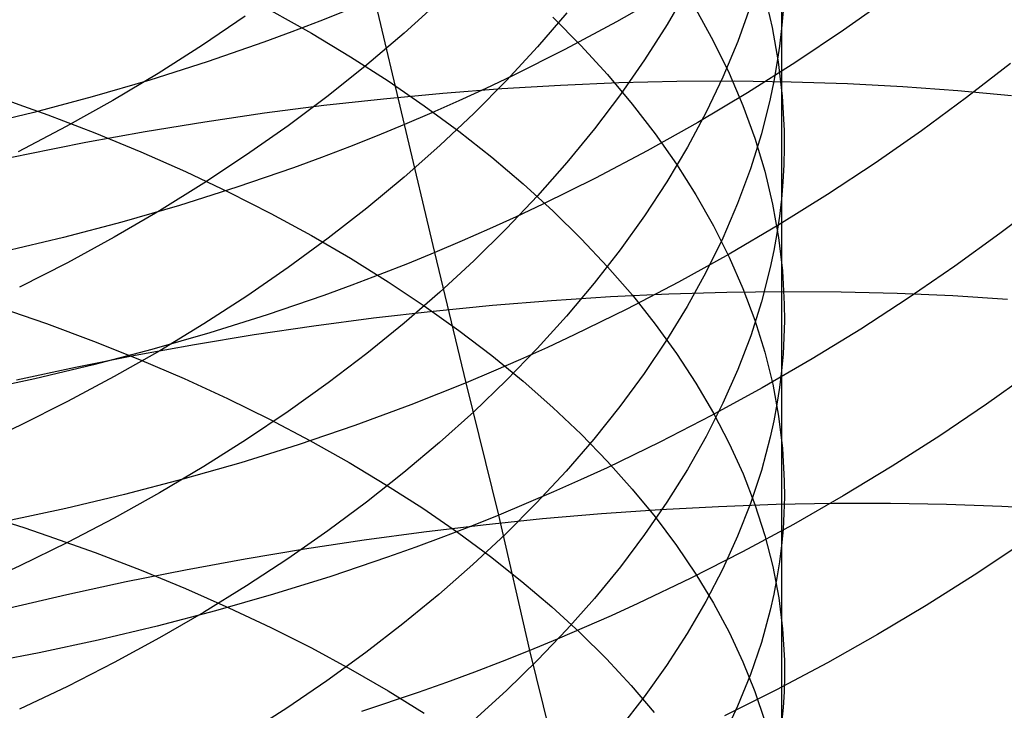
# Model space of a CAD drawing. Extents: x -383 to 1849, y -1185 to -529.
# Tile 576 of 656: x 420.81 to 428.77, y -968.05 to -962.46. Entities that reach past the tile are written whole.
import ezdxf

# ---------------------------------------------------------------- set-up
doc = ezdxf.new("R2010")
doc.units = 0
doc.layers.add('PREDEFINITO', color=7, linetype='CONTINUOUS')

msp = doc.modelspace()

# ---------------------------------------------------------------- linework, layer by layer
at = {"layer": 'PREDEFINITO'}
for p, q in [((426.9728, -961.1871, 643.2141), (426.9731, -962.5345, 644.301)), ((426.2128, -962.2169, 639.1227), (426.0466, -962.504, 638.7619)), ((423.9245, -963.3114, 522.7869), (423.6844, -962.2946, 523.8127)), ((424.2085, -962.3121, 633.956), (423.9197, -962.5737, 633.6563)), ((426.0473, -962.2487, 522.2419), (425.6383, -962.4814, 522.3728)), ((426.8336, -962.2527, 647.7444), (426.8983, -962.5282, 647.3456)), ((427.8472, -962.2855, 520.588), (427.4729, -962.5504, 520.7625)), ((422.8439, -962.3887, 657.9359), (423.1715, -962.5732, 657.6227)), ((423.4623, -962.3869, 523.8507), (423.2385, -962.4763, 523.8858)), ((426.2787, -962.3786, 650.7976), (426.421, -962.6367, 650.4053)), ((426.7227, -962.3534, 641.6747), (426.6187, -962.6419, 641.2951)), ((426.9851, -962.3917, 644.498), (426.9731, -962.5345, 644.301)), ((422.6362, -962.4362, 631.4769), (422.2895, -962.6711, 631.2207)), ((425.2373, -962.4089, 636.3004), (425, -962.6844, 635.9699)), ((425.1233, -962.443, 654.1464), (425.3508, -962.6739, 653.7767)), ((423.2385, -962.4763, 523.8858), (423.0132, -962.5629, 523.918)), ((425.6383, -962.4814, 522.3728), (425.2211, -962.7044, 522.4931)), ((426.0466, -962.504, 638.7619), (425.8655, -962.788, 638.4053)), ((426.8983, -962.5282, 647.3456), (426.9467, -962.8046, 646.9458)), ((426.9731, -962.5345, 644.301), (426.9566, -962.6772, 644.1043)), ((426.9731, -962.5345, 644.301), (426.9728, -965.3037, 646.3784)), ((427.4729, -962.5504, 520.7625), (427.0894, -962.8071, 520.9273)), ((423.0132, -962.5629, 523.918), (422.7864, -962.6466, 523.9474)), ((423.1715, -962.5732, 657.6227), (423.4875, -962.7635, 657.3004)), ((423.9197, -962.5737, 633.6563), (423.6187, -962.8294, 633.3638)), ((422.2895, -962.6711, 631.2207), (421.9322, -962.8984, 630.9732)), ((422.7864, -962.6466, 523.9474), (422.3285, -962.8055, 523.9978)), ((425, -962.6844, 635.9699), (424.7494, -962.9554, 635.6452)), ((425.2211, -962.7044, 522.4931), (424.7962, -962.9173, 522.6023)), ((425.3508, -962.6739, 653.7767), (425.5647, -962.9086, 653.4015)), ((426.421, -962.6367, 650.4053), (426.5481, -962.8971, 650.0098)), ((426.6187, -962.6419, 641.2951), (426.4986, -962.9286, 640.9183)), ((426.9566, -962.6772, 644.1043), (426.9358, -962.8197, 643.9079)), ((423.4875, -962.7635, 657.3004), (423.7916, -962.9592, 656.9695)), ((425.8655, -962.788, 638.4053), (425.6699, -963.0688, 638.0533)), ((422.3285, -962.8055, 523.9978), (421.8654, -962.953, 524.037)), ((423.6187, -962.8294, 633.3638), (423.3059, -963.079, 633.0788)), ((427.0894, -962.8071, 520.9273), (426.6968, -963.0553, 521.0819)), ((426.9358, -962.8197, 643.9079), (426.9107, -962.9622, 643.7118)), ((426.9467, -962.8046, 646.9458), (426.9786, -963.0819, 646.5455)), ((428.825, -962.8179, 519.1967), (428.4696, -963.0941, 519.3938)), ((421.9322, -962.8984, 630.9732), (421.5646, -963.1179, 630.7348)), ((424.7962, -962.9173, 522.6023), (424.581, -963.0199, 522.6528)), ((425.5647, -962.9086, 653.4015), (425.7648, -963.147, 653.021)), ((426.4986, -962.9286, 640.9183), (426.3628, -963.2132, 640.5446)), ((426.5481, -962.8971, 650.0098), (426.6599, -963.1596, 649.6117)), ((421.8654, -962.953, 524.037), (421.3977, -963.0892, 524.0651)), ((423.7916, -962.9592, 656.9695), (424.0835, -963.1603, 656.6303)), ((424.233, -963.0579, 486.8027), (424.7106, -963.0212, 486.9137)), ((424.581, -963.0199, 522.6528), (424.3639, -963.1198, 522.7004)), ((424.7494, -962.9554, 635.6452), (424.4858, -963.2216, 635.3268)), ((424.7106, -963.0212, 486.9137), (425.1857, -962.9929, 487.0372)), ((425.1857, -962.9929, 487.0372), (425.6578, -962.9732, 487.1729)), ((425.6578, -962.9732, 487.1729), (426.1263, -962.9621, 487.3208)), ((426.1263, -962.9621, 487.3208), (426.5908, -962.9596, 487.4807)), ((426.5908, -962.9596, 487.4807), (427.0507, -962.9657, 487.6524)), ((426.9107, -962.9622, 643.7118), (426.8813, -963.1044, 643.5161)), ((427.0507, -962.9657, 487.6524), (427.5055, -962.9806, 487.8359)), ((427.5055, -962.9806, 487.8359), (427.9546, -963.0042, 488.0309)), ((427.9546, -963.0042, 488.0309), (428.3976, -963.0366, 488.2375)), ((420.646, -963.0935, 660.6726), (420.8435, -963.1625, 660.5477)), ((421.3977, -963.0892, 524.0651), (420.9258, -963.214, 524.0821)), ((423.3059, -963.079, 633.0788), (422.9816, -963.3221, 632.8017)), ((423.2726, -963.1569, 486.6182), (423.7535, -963.1032, 486.7041)), ((423.7535, -963.1032, 486.7041), (424.233, -963.0579, 486.8027)), ((425.6699, -963.0688, 638.0533), (425.4602, -963.346, 637.7061)), ((426.6968, -963.0553, 521.0819), (426.2955, -963.2947, 521.226)), ((426.8813, -963.1044, 643.5161), (426.8099, -963.3882, 643.1261)), ((426.9786, -963.0819, 646.5455), (426.9937, -963.3596, 646.1449)), ((428.4696, -963.0941, 519.3938), (428.1042, -963.3632, 519.5814)), ((428.3976, -963.0366, 488.2375), (428.8338, -963.0778, 488.4554)), ((420.8435, -963.1625, 660.5477), (421.0384, -963.2332, 660.4198)), ((421.5646, -963.1179, 630.7348), (421.1871, -963.3293, 630.5059)), ((422.7908, -963.2191, 486.5451), (423.2726, -963.1569, 486.6182)), ((424.0835, -963.1603, 656.6303), (424.363, -963.3663, 656.2833)), ((424.3639, -963.1198, 522.7004), (424.1451, -963.217, 522.7451)), ((425.7648, -963.147, 653.021), (425.9508, -963.3887, 652.6357)), ((426.6599, -963.1596, 649.6117), (426.7562, -963.424, 649.2113)), ((420.9258, -963.214, 524.0821), (420.4503, -963.3274, 524.0883)), ((421.0384, -963.2332, 660.4198), (421.4206, -963.3799, 660.1553)), ((422.3087, -963.2896, 486.4849), (422.7908, -963.2191, 486.5451)), ((424.1451, -963.217, 522.7451), (423.9245, -963.3114, 522.7869)), ((424.4858, -963.2216, 635.3268), (424.2094, -963.4827, 635.015)), ((426.3628, -963.2132, 640.5446), (426.2116, -963.4955, 640.1746)), ((421.1871, -963.3293, 630.5059), (420.7999, -963.5321, 630.2869)), ((421.8267, -963.3684, 486.4377), (422.3087, -963.2896, 486.4849)), ((422.9816, -963.3221, 632.8017), (422.6461, -963.5585, 632.5328)), ((423.9245, -963.3114, 522.7869), (423.7022, -963.4031, 522.8257)), ((424.1702, -964.347, 521.7815), (423.9245, -963.3114, 522.7869)), ((425.4602, -963.346, 637.7061), (425.2364, -963.6194, 637.3642)), ((426.2955, -963.2947, 521.226), (425.8858, -963.525, 521.3596)), ((421.3455, -963.4556, 486.4037), (421.8267, -963.3684, 486.4377)), ((421.4206, -963.3799, 660.1553), (421.7924, -963.5334, 659.8795)), ((423.7022, -963.4031, 522.8257), (423.4783, -963.492, 522.8617)), ((424.363, -963.3663, 656.2833), (424.6299, -963.5771, 655.9289)), ((425.9508, -963.3887, 652.6357), (426.1224, -963.6335, 652.246)), ((426.8099, -963.3882, 643.1261), (426.7218, -963.6708, 642.7381)), ((426.7562, -963.424, 649.2113), (426.8366, -963.6899, 648.809)), ((426.9937, -963.3596, 646.1449), (426.9948, -963.4985, 645.9447)), ((428.1042, -963.3632, 519.5814), (427.7292, -963.6246, 519.7592)), ((420.8655, -963.551, 486.3831), (421.3455, -963.4556, 486.4037)), ((423.4783, -963.492, 522.8617), (423.2529, -963.5781, 522.8947)), ((424.2094, -963.4827, 635.015), (423.9206, -963.7383, 634.7102)), ((426.2116, -963.4955, 640.1746), (426.0453, -963.7752, 639.8084)), ((426.9948, -963.4985, 645.9447), (426.9917, -963.6375, 645.7446)), ((420.3872, -963.6546, 486.3758), (420.8655, -963.551, 486.3831)), ((421.7924, -963.5334, 659.8795), (422.1535, -963.6935, 659.5927)), ((422.6461, -963.5585, 632.5328), (422.2997, -963.7877, 632.2724)), ((423.2529, -963.5781, 522.8947), (423.0259, -963.6614, 522.9248)), ((424.6299, -963.5771, 655.9289), (424.8839, -963.7924, 655.5675)), ((425.8858, -963.525, 521.3596), (425.4682, -963.7457, 521.4821)), ((423.0259, -963.6614, 522.9248), (422.5678, -963.8196, 522.9764)), ((425.2364, -963.6194, 637.3642), (424.9991, -963.8887, 637.028)), ((426.1224, -963.6335, 652.246), (426.2794, -963.8812, 651.8523)), ((426.9917, -963.6375, 645.7446), (426.9842, -963.7764, 645.5446)), ((427.7292, -963.6246, 519.7592), (427.3449, -963.8781, 519.927)), ((422.1535, -963.6935, 659.5927), (422.5037, -963.8599, 659.2955)), ((423.9206, -963.7383, 634.7102), (423.6197, -963.9882, 634.4127)), ((425.4682, -963.7457, 521.4821), (425.0428, -963.9565, 521.5935)), ((426.7218, -963.6708, 642.7381), (426.6174, -963.9519, 642.3525)), ((426.8366, -963.6899, 648.809), (426.9009, -963.9572, 648.4052)), ((422.2997, -963.7877, 632.2724), (421.9427, -964.0097, 632.0211)), ((422.5678, -963.8196, 522.9764), (422.1046, -963.9666, 523.0165)), ((424.8839, -963.7924, 655.5675), (425.1248, -964.012, 655.1995)), ((426.0453, -963.7752, 639.8084), (425.8642, -964.0519, 639.4465)), ((426.9842, -963.7764, 645.5446), (426.9724, -963.9153, 645.3448)), ((422.5037, -963.8599, 659.2955), (422.8427, -964.0323, 658.9883)), ((424.9991, -963.8887, 637.028), (424.7485, -964.1536, 636.6977)), ((426.2794, -963.8812, 651.8523), (426.4216, -964.1314, 651.455)), ((427.3449, -963.8781, 519.927), (426.9517, -964.1233, 520.0844)), ((422.1046, -963.9666, 523.0165), (421.6367, -964.1025, 523.0453)), ((425.0428, -963.9565, 521.5935), (424.8273, -964.0581, 521.6449)), ((426.6174, -963.9519, 642.3525), (426.4969, -964.2314, 641.9698)), ((426.9009, -963.9572, 648.4052), (426.9489, -964.2255, 648.0003)), ((426.9724, -963.9153, 645.3448), (426.9562, -964.0541, 645.1454)), ((429.0955, -963.9218, 518.2069), (428.7396, -964.1938, 518.4071)), ((421.9427, -964.0097, 632.0211), (421.5753, -964.224, 631.7789)), ((422.8427, -964.0323, 658.9883), (423.1704, -964.2106, 658.6714)), ((423.6197, -963.9882, 634.4127), (423.3069, -964.2321, 634.1229)), ((424.8273, -964.0581, 521.6449), (424.61, -964.157, 521.6934)), ((425.1248, -964.012, 655.1995), (425.3523, -964.2356, 654.8254)), ((425.8642, -964.0519, 639.4465), (425.6686, -964.3255, 639.0892)), ((426.9562, -964.0541, 645.1454), (426.9357, -964.1927, 644.9462)), ((421.6367, -964.1025, 523.0453), (421.1647, -964.2271, 523.0628)), ((426.4216, -964.1314, 651.455), (426.5487, -964.3839, 651.0546)), ((426.9517, -964.1233, 520.0844), (426.5497, -964.36, 520.2312)), ((423.1704, -964.2106, 658.6714), (423.4863, -964.3945, 658.3454)), ((424.61, -964.157, 521.6934), (424.391, -964.2534, 521.7389)), ((424.7485, -964.1536, 636.6977), (424.4848, -964.4138, 636.3738)), ((426.9357, -964.1927, 644.9462), (426.9108, -964.3312, 644.7473)), ((428.7396, -964.1938, 518.4071), (428.3737, -964.4588, 518.5977)), ((421.1647, -964.2271, 523.0628), (420.6892, -964.3406, 523.0692)), ((421.5753, -964.224, 631.7789), (421.198, -964.4303, 631.5464)), ((423.3069, -964.2321, 634.1229), (422.9827, -964.4696, 633.841)), ((424.391, -964.2534, 521.7389), (424.1702, -964.347, 521.7815)), ((425.3523, -964.2356, 654.8254), (425.5662, -964.4629, 654.4456)), ((426.4969, -964.2314, 641.9698), (426.3607, -964.5089, 641.5903)), ((426.9489, -964.2255, 648.0003), (426.9804, -964.4946, 647.5948)), ((424.1702, -964.347, 521.7815), (423.9478, -964.4379, 521.8211)), ((424.422, -965.4014, 520.7967), (424.1702, -964.347, 521.7815)), ((425.6686, -964.3255, 639.0892), (425.4587, -964.5956, 638.7369)), ((426.5497, -964.36, 520.2312), (426.1395, -964.5876, 520.3672)), ((426.9108, -964.3312, 644.7473), (426.8817, -964.4695, 644.5489)), ((421.198, -964.4303, 631.5464), (420.8109, -964.6283, 631.3238)), ((423.4863, -964.3945, 658.3454), (423.7904, -964.5837, 658.0105)), ((423.9478, -964.4379, 521.8211), (423.7237, -964.5261, 521.8577)), ((424.4848, -964.4138, 636.3738), (424.2085, -964.6689, 636.0565)), ((426.5487, -964.3839, 651.0546), (426.6605, -964.6385, 650.6514)), ((428.3737, -964.4588, 518.5977), (427.9982, -964.7164, 518.7783)), ((422.9827, -964.4696, 633.841), (422.6472, -964.7006, 633.5675)), ((423.7237, -964.5261, 521.8577), (423.4981, -964.6116, 521.8913)), ((425.5662, -964.4629, 654.4456), (425.7662, -964.6938, 654.0605)), ((426.3607, -964.5089, 641.5903), (426.2091, -964.7841, 641.2143)), ((426.8817, -964.4695, 644.5489), (426.8108, -964.7455, 644.1534)), ((426.9804, -964.4946, 647.5948), (426.995, -964.7641, 647.1891)), ((423.4981, -964.6116, 521.8913), (423.271, -964.6943, 521.922)), ((423.7904, -964.5837, 658.0105), (424.0824, -964.778, 657.6674)), ((425.4587, -964.5956, 638.7369), (425.235, -964.862, 638.3899)), ((426.1395, -964.5876, 520.3672), (425.7213, -964.8059, 520.492)), ((422.6472, -964.7006, 633.5675), (422.3008, -964.9247, 633.3028)), ((423.271, -964.6943, 521.922), (422.8127, -964.8515, 521.9744)), ((424.2085, -964.6689, 636.0565), (423.9197, -964.9188, 635.7463)), ((425.5886, -964.704, 486.0471), (426.061, -964.6816, 486.1847)), ((425.7662, -964.6938, 654.0605), (425.9521, -964.9279, 653.6705)), ((426.061, -964.6816, 486.1847), (426.5297, -964.6676, 486.3345)), ((426.5297, -964.6676, 486.3345), (426.9944, -964.662, 486.4965)), ((426.6605, -964.6385, 650.6514), (426.7566, -964.8949, 650.2459)), ((426.9944, -964.662, 486.4965), (427.4544, -964.6648, 486.6704)), ((427.4544, -964.6648, 486.6704), (427.9092, -964.676, 486.8561)), ((427.9092, -964.676, 486.8561), (428.3583, -964.6958, 487.0536)), ((428.3583, -964.6958, 487.0536), (428.8011, -964.7241, 487.2626)), ((424.0824, -964.778, 657.6674), (424.3619, -964.9771, 657.3163)), ((424.1554, -964.8208, 485.7091), (424.6353, -964.7736, 485.8092)), ((424.6353, -964.7736, 485.8092), (425.1132, -964.7347, 485.9219)), ((425.1132, -964.7347, 485.9219), (425.5886, -964.704, 486.0471)), ((426.8108, -964.7455, 644.1534), (426.7232, -965.0202, 643.7601)), ((426.995, -964.7641, 647.1891), (426.9959, -964.899, 646.9862)), ((427.9982, -964.7164, 518.7783), (427.6134, -964.9663, 518.9487)), ((420.6355, -964.7878, 661.7154), (420.8328, -964.8544, 661.5889)), ((420.8328, -964.8544, 661.5889), (421.0276, -964.9228, 661.4594)), ((422.8127, -964.8515, 521.9744), (422.3493, -964.9977, 522.0152)), ((423.674, -964.8762, 485.6219), (424.1554, -964.8208, 485.7091)), ((425.7213, -964.8059, 520.492), (425.2954, -965.0145, 520.6053)), ((426.2091, -964.7841, 641.2143), (426.0424, -965.0568, 640.8423)), ((421.0276, -964.9228, 661.4594), (421.4096, -965.0646, 661.1915)), ((422.3008, -964.9247, 633.3028), (421.9438, -965.1416, 633.047)), ((422.7091, -965.0113, 485.4861), (423.1917, -964.9397, 485.5475)), ((423.1917, -964.9397, 485.5475), (423.674, -964.8762, 485.6219)), ((423.9197, -964.9188, 635.7463), (423.6188, -965.1632, 635.4435)), ((425.235, -964.862, 638.3899), (424.9976, -965.1243, 638.0487)), ((425.9521, -964.9279, 653.6705), (426.1237, -965.165, 653.276)), ((426.7566, -964.8949, 650.2459), (426.837, -965.1528, 649.8384)), ((426.9959, -964.899, 646.9862), (426.9926, -965.0339, 646.7835)), ((422.3493, -964.9977, 522.0152), (421.8813, -965.1329, 522.0444)), ((422.2266, -965.0911, 485.438), (422.7091, -965.0113, 485.4861)), ((424.3619, -964.9771, 657.3163), (424.6288, -965.1809, 656.9577)), ((425.2954, -965.0145, 520.6053), (425.0797, -965.1151, 520.6576)), ((427.6134, -964.9663, 518.9487), (427.2197, -965.2081, 519.1086)), ((421.4096, -965.0646, 661.1915), (421.7812, -965.213, 660.9121)), ((421.7448, -965.1788, 485.4031), (422.2266, -965.0911, 485.438)), ((426.0424, -965.0568, 640.8423), (425.8609, -965.3267, 640.4746)), ((426.7232, -965.0202, 643.7601), (426.6193, -965.2936, 643.3693)), ((426.9926, -965.0339, 646.7835), (426.9849, -965.1689, 646.5809)), ((421.2642, -965.2746, 485.3817), (421.7448, -965.1788, 485.4031)), ((421.8813, -965.1329, 522.0444), (421.4093, -965.2572, 522.0621)), ((421.9438, -965.1416, 633.047), (421.5765, -965.3511, 632.8007)), ((423.6188, -965.1632, 635.4435), (423.3061, -965.4016, 635.1485)), ((424.9976, -965.1243, 638.0487), (424.747, -965.3823, 637.7135)), ((425.0797, -965.1151, 520.6576), (424.8622, -965.2132, 520.707)), ((426.1237, -965.165, 653.276), (426.2806, -965.4048, 652.8774)), ((426.837, -965.1528, 649.8384), (426.9013, -965.412, 649.4295)), ((426.9849, -965.1689, 646.5809), (426.9728, -965.3037, 646.3784)), ((421.4093, -965.2572, 522.0621), (420.9337, -965.3704, 522.0685)), ((421.7812, -965.213, 660.9121), (422.1422, -965.3677, 660.6217)), ((424.6288, -965.1809, 656.9577), (424.8829, -965.3891, 656.592)), ((424.8622, -965.2132, 520.707), (424.6429, -965.3086, 520.7534)), ((427.2197, -965.2081, 519.1086), (426.8173, -965.4416, 519.2577)), ((420.7853, -965.3783, 485.3738), (421.2642, -965.2746, 485.3817)), ((424.6429, -965.3086, 520.7534), (424.422, -965.4014, 520.7967)), ((425.8609, -965.3267, 640.4746), (425.6648, -965.5935, 640.1115)), ((426.6193, -965.2936, 643.3693), (426.4994, -965.5653, 642.9814)), ((426.9728, -965.3037, 646.3784), (426.9564, -965.4385, 646.1763)), ((426.9728, -965.3037, 646.3784), (426.9729, -966.7182, 647.3766)), ((428.9967, -965.3128, 517.4385), (428.6296, -965.5746, 517.6328)), ((420.9337, -965.3704, 522.0685), (420.4552, -965.4727, 522.0636)), ((421.5765, -965.3511, 632.8007), (421.1992, -965.5528, 632.5642)), ((422.1422, -965.3677, 660.6217), (422.4924, -965.5286, 660.3206)), ((423.3061, -965.4016, 635.1485), (422.9819, -965.634, 634.8617)), ((424.422, -965.4014, 520.7967), (424.1994, -965.4916, 520.837)), ((424.6874, -966.4709, 519.8318), (424.422, -965.4014, 520.7967)), ((424.747, -965.3823, 637.7135), (424.4833, -965.6358, 637.3848)), ((424.8829, -965.3891, 656.592), (425.1238, -965.6014, 656.2197)), ((426.2806, -965.4048, 652.8774), (426.4227, -965.6472, 652.4753)), ((426.9013, -965.412, 649.4295), (426.9492, -965.6722, 649.0194)), ((424.1994, -965.4916, 520.837), (423.9752, -965.579, 520.8742)), ((426.8173, -965.4416, 519.2577), (426.4066, -965.6663, 519.3957)), ((426.9564, -965.4385, 646.1763), (426.9357, -965.5732, 645.9744)), ((421.1992, -965.5528, 632.5642), (420.8121, -965.7464, 632.3378)), ((422.4924, -965.5286, 660.3206), (422.8314, -965.6953, 660.0094)), ((426.4994, -965.5653, 642.9814), (426.3637, -965.835, 642.5967)), ((426.9357, -965.5732, 645.9744), (426.9106, -965.7078, 645.7728)), ((428.6296, -965.5746, 517.6328), (428.253, -965.8292, 517.8169)), ((422.9819, -965.634, 634.8617), (422.6464, -965.8599, 634.5833)), ((423.9752, -965.579, 520.8742), (423.7494, -965.6638, 520.9084)), ((424.4833, -965.6358, 637.3848), (424.2069, -965.8844, 637.0629)), ((425.1238, -965.6014, 656.2197), (425.3513, -965.8175, 655.8412)), ((425.6648, -965.5935, 640.1115), (425.4545, -965.857, 639.7535)), ((426.4227, -965.6472, 652.4753), (426.5497, -965.8918, 652.0699)), ((422.8314, -965.6953, 660.0094), (423.1591, -965.8677, 659.6884)), ((423.7494, -965.6638, 520.9084), (423.5222, -965.7459, 520.9396)), ((426.4066, -965.6663, 519.3957), (425.9879, -965.8819, 519.5224)), ((426.9106, -965.7078, 645.7728), (426.8812, -965.8422, 645.5717)), ((426.9492, -965.6722, 649.0194), (426.9806, -965.9332, 648.6087)), ((420.8121, -965.7464, 632.3378), (420.4157, -965.9316, 632.1218)), ((423.5222, -965.7459, 520.9396), (423.0636, -965.9021, 520.9929)), ((422.6464, -965.8599, 634.5833), (422.3001, -966.0791, 634.3137)), ((423.1591, -965.8677, 659.6884), (423.4752, -966.0455, 659.3582)), ((424.2069, -965.8844, 637.0629), (423.9181, -966.1278, 636.7481)), ((425.4545, -965.857, 639.7535), (425.2303, -966.1168, 639.4009)), ((425.3513, -965.8175, 655.8412), (425.5653, -966.0373, 655.4569)), ((425.9879, -965.8819, 519.5224), (425.5616, -966.0881, 519.6375)), ((426.3637, -965.835, 642.5967), (426.2126, -966.1025, 642.2157)), ((426.5497, -965.8918, 652.0699), (426.6614, -966.1384, 651.6617)), ((426.8812, -965.8422, 645.5717), (426.8098, -966.1103, 645.1707)), ((428.253, -965.8292, 517.8169), (427.8672, -966.0763, 517.9907)), ((423.0636, -965.9021, 520.9929), (422.6, -966.0475, 521.0344)), ((426.9806, -965.9332, 648.6087), (426.9952, -966.1947, 648.1977)), ((422.6, -966.0475, 521.0344), (422.1319, -966.1822, 521.064)), ((423.4752, -966.0455, 659.3582), (423.7794, -966.2285, 659.019)), ((425.5653, -966.0373, 655.4569), (425.7653, -966.2606, 655.0672)), ((422.3001, -966.0791, 634.3137), (421.9431, -966.2913, 634.0534)), ((423.9181, -966.1278, 636.7481), (423.6172, -966.3659, 636.4409)), ((425.2303, -966.1168, 639.4009), (424.9925, -966.3728, 639.0541)), ((425.5616, -966.0881, 519.6375), (425.3457, -966.1876, 519.6906)), ((426.2126, -966.1025, 642.2157), (426.0464, -966.3675, 641.8387)), ((426.8098, -966.1103, 645.1707), (426.7218, -966.3774, 644.7719)), ((427.8672, -966.0763, 517.9907), (427.4726, -966.3154, 518.1537)), ((422.1319, -966.1822, 521.064), (421.6597, -966.3061, 521.0819)), ((425.3457, -966.1876, 519.6906), (425.128, -966.2845, 519.7407)), ((426.6614, -966.1384, 651.6617), (426.7575, -966.3868, 651.2512)), ((426.9952, -966.1947, 648.1977), (426.9961, -966.3256, 647.9923)), ((421.9431, -966.2913, 634.0534), (421.5759, -966.4962, 633.8026)), ((423.7794, -966.2285, 659.019), (424.0715, -966.4164, 658.6714)), ((425.128, -966.2845, 519.7407), (424.9085, -966.379, 519.7878)), ((425.7653, -966.2606, 655.0672), (425.9513, -966.4869, 654.6725)), ((421.6597, -966.3061, 521.0819), (421.1841, -966.4192, 521.0883)), ((423.6172, -966.3659, 636.4409), (423.3045, -966.5982, 636.1415)), ((424.9925, -966.3728, 639.0541), (424.7414, -966.6245, 638.7135)), ((426.0464, -966.3675, 641.8387), (425.8653, -966.6298, 641.4661)), ((426.9961, -966.3256, 647.9923), (426.9927, -966.4564, 647.7869)), ((427.4726, -966.3154, 518.1537), (427.0693, -966.5464, 518.3058)), ((421.1841, -966.4192, 521.0883), (420.7056, -966.5215, 521.0831)), ((424.0715, -966.4164, 658.6714), (424.3513, -966.609, 658.3158)), ((424.9085, -966.379, 519.7878), (424.6874, -966.4709, 519.8318)), ((425.5167, -966.4589, 484.9486), (425.9913, -966.4258, 485.075)), ((425.9913, -966.4258, 485.075), (426.4627, -966.4007, 485.2139)), ((426.4627, -966.4007, 485.2139), (426.9305, -966.3838, 485.3652)), ((426.7218, -966.3774, 644.7719), (426.6174, -966.6431, 644.3755)), ((426.7575, -966.3868, 651.2512), (426.8378, -966.6367, 650.8387)), ((426.9305, -966.3838, 485.3652), (427.3942, -966.3751, 485.5287)), ((427.3942, -966.3751, 485.5287), (427.8531, -966.3746, 485.7044)), ((427.8531, -966.3746, 485.7044), (428.3069, -966.3823, 485.8921)), ((428.3069, -966.3823, 485.8921), (428.7548, -966.3984, 486.0917)), ((428.7548, -966.3984, 486.0917), (429.1965, -966.4227, 486.303)), ((420.6463, -966.5092, 662.7143), (420.8438, -966.5732, 662.5867)), ((421.5759, -966.4962, 633.8026), (421.1986, -966.6935, 633.5617)), ((424.6874, -966.4709, 519.8318), (424.4646, -966.5602, 519.8727)), ((424.5604, -966.5492, 484.734), (425.0396, -966.5, 484.8349)), ((424.9364, -967.5662, 518.8912), (424.6874, -966.4709, 519.8318)), ((425.0396, -966.5, 484.8349), (425.5167, -966.4589, 484.9486)), ((425.9513, -966.4869, 654.6725), (426.1229, -966.7162, 654.2734)), ((426.9927, -966.4564, 647.7869), (426.985, -966.5873, 647.5817)), ((420.8438, -966.5732, 662.5867), (421.0387, -966.6388, 662.4562)), ((423.3045, -966.5982, 636.1415), (422.9803, -966.8246, 635.8504)), ((423.5982, -966.6714, 484.5711), (424.0798, -966.6063, 484.646)), ((424.0798, -966.6063, 484.646), (424.5604, -966.5492, 484.734)), ((424.4646, -966.5602, 519.8727), (424.2401, -966.6469, 519.9105)), ((424.3513, -966.609, 658.3158), (424.6185, -966.8061, 657.9526)), ((427.0693, -966.5464, 518.3058), (426.6579, -966.7688, 518.4465)), ((426.985, -966.5873, 647.5817), (426.9729, -966.7182, 647.3766)), ((421.0387, -966.6388, 662.4562), (421.4209, -966.775, 662.1861)), ((423.1161, -966.7443, 484.5094), (423.5982, -966.6714, 484.5711)), ((424.2401, -966.6469, 519.9105), (424.0142, -966.731, 519.9452)), ((424.7414, -966.6245, 638.7135), (424.4773, -966.8718, 638.3793)), ((425.8653, -966.6298, 641.4661), (425.6697, -966.889, 641.0983)), ((426.6174, -966.6431, 644.3755), (426.4969, -966.9072, 643.982)), ((426.8378, -966.6367, 650.8387), (426.902, -966.8878, 650.4247)), ((421.1986, -966.6935, 633.5617), (420.8116, -966.8829, 633.3312)), ((422.6341, -966.825, 484.461), (423.1161, -966.7443, 484.5094)), ((424.0142, -966.731, 519.9452), (423.7868, -966.8124, 519.9768)), ((426.1229, -966.7162, 654.2734), (426.2799, -966.9482, 653.8701)), ((426.6579, -966.7688, 518.4465), (426.2385, -966.9823, 518.5757)), ((426.9729, -966.7182, 647.3766), (426.9565, -966.849, 647.1718)), ((426.9729, -966.7182, 647.3766), (426.9732, -968.1535, 648.3463)), ((428.9071, -966.7078, 516.6926), (428.53, -966.9585, 516.8794)), ((421.4209, -966.775, 662.1861), (421.7927, -966.9175, 661.9044)), ((422.1527, -966.9136, 484.426), (422.6341, -966.825, 484.461)), ((422.9803, -966.8246, 635.8504), (422.6448, -967.0447, 635.5679)), ((423.7868, -966.8124, 519.9768), (423.3279, -966.9675, 520.031)), ((424.6185, -966.8061, 657.9526), (424.8728, -967.0074, 657.5822)), ((426.9565, -966.849, 647.1718), (426.9357, -966.9796, 646.9673)), ((420.8116, -966.8829, 633.3312), (420.4152, -967.0642, 633.1112)), ((421.6725, -967.0098, 484.4047), (422.1527, -966.9136, 484.426)), ((421.7927, -966.9175, 661.9044), (422.1538, -967.0661, 661.6116)), ((424.4773, -966.8718, 638.3793), (424.2004, -967.1144, 638.0521)), ((425.6697, -966.889, 641.0983), (425.4599, -967.1451, 640.7356)), ((426.4969, -966.9072, 643.982), (426.3608, -967.1695, 643.5918)), ((426.902, -966.8878, 650.4247), (426.9498, -967.14, 650.0096)), ((421.194, -967.1138, 484.397), (421.6725, -967.0098, 484.4047)), ((423.3279, -966.9675, 520.031), (422.8639, -967.1121, 520.073)), ((424.8728, -967.0074, 657.5822), (425.114, -967.2127, 657.2051)), ((426.2385, -966.9823, 518.5757), (425.8116, -967.1866, 518.6931)), ((426.2799, -966.9482, 653.8701), (426.4221, -967.1826, 653.4632)), ((426.9357, -966.9796, 646.9673), (426.9105, -967.1102, 646.7631)), ((428.53, -966.9585, 516.8794), (428.1436, -967.2018, 517.0556)), ((422.1538, -967.0661, 661.6116), (422.5039, -967.2207, 661.3081)), ((422.6448, -967.0447, 635.5679), (422.2985, -967.2583, 635.2944)), ((420.7177, -967.2254, 484.4032), (421.194, -967.1138, 484.397)), ((422.8639, -967.1121, 520.073), (422.3954, -967.2462, 520.103)), ((424.2004, -967.1144, 638.0521), (423.9112, -967.352, 637.7321)), ((425.4599, -967.1451, 640.7356), (425.2361, -967.3975, 640.3784)), ((426.3608, -967.1695, 643.5918), (426.2092, -967.4297, 643.2053)), ((426.9105, -967.1102, 646.7631), (426.8812, -967.2406, 646.5594)), ((426.9498, -967.14, 650.0096), (426.9811, -967.3928, 649.5937)), ((422.3954, -967.2462, 520.103), (421.9229, -967.3698, 520.1212)), ((422.5039, -967.2207, 661.3081), (422.843, -967.3809, 660.9943)), ((425.114, -967.2127, 657.2051), (425.3419, -967.4217, 656.8218)), ((425.8116, -967.1866, 518.6931), (425.5954, -967.2852, 518.7473)), ((426.4221, -967.1826, 653.4632), (426.5491, -967.4192, 653.053)), ((426.8812, -967.2406, 646.5594), (426.8097, -967.5008, 646.1532)), ((428.1436, -967.2018, 517.0556), (427.7484, -967.4376, 517.221)), ((422.2985, -967.2583, 635.2944), (421.9416, -967.465, 635.0302)), ((425.5954, -967.2852, 518.7473), (425.3775, -967.3814, 518.7983)), ((421.9229, -967.3698, 520.1212), (421.4471, -967.4829, 520.1275)), ((422.843, -967.3809, 660.9943), (423.1706, -967.5465, 660.6706)), ((423.9112, -967.352, 637.7321), (423.6099, -967.5843, 637.4198)), ((425.2361, -967.3975, 640.3784), (424.9987, -967.6462, 640.0271)), ((425.3775, -967.3814, 518.7983), (425.1578, -967.4751, 518.8463)), ((426.9811, -967.3928, 649.5937), (426.9956, -967.6462, 649.1777)), ((421.4471, -967.4829, 520.1275), (420.9683, -967.5854, 520.1222)), ((421.9416, -967.465, 635.0302), (421.5743, -967.6647, 634.7757)), ((425.1578, -967.4751, 518.8463), (424.9364, -967.5662, 518.8912)), ((425.3419, -967.4217, 656.8218), (425.5563, -967.6343, 656.4326)), ((426.2092, -967.4297, 643.2053), (426.0425, -967.6875, 642.8228)), ((426.5491, -967.4192, 653.053), (426.6609, -967.6577, 652.64)), ((427.7484, -967.4376, 517.221), (427.3447, -967.6653, 517.3752)), ((423.1706, -967.5465, 660.6706), (423.4865, -967.7173, 660.3376)), ((424.9364, -967.5662, 518.8912), (424.7135, -967.6549, 518.9328)), ((425.2095, -968.6727, 517.9686), (424.9364, -967.5662, 518.8912)), ((426.8097, -967.5008, 646.1532), (426.7216, -967.7599, 645.7491)), ((420.9683, -967.5854, 520.1222), (420.4871, -967.6774, 520.1054)), ((423.6099, -967.5843, 637.4198), (423.2968, -967.8111, 637.1154)), ((424.9987, -967.6462, 640.0271), (424.748, -967.8908, 639.682)), ((425.5563, -967.6343, 656.4326), (425.7567, -967.8501, 656.0379)), ((426.9956, -967.6462, 649.1777), (426.9965, -967.773, 648.9696)), ((421.5743, -967.6647, 634.7757), (421.197, -967.857, 634.5313)), ((423.4865, -967.7173, 660.3376), (423.7906, -967.8932, 659.9956)), ((424.7135, -967.6549, 518.9328), (424.4889, -967.7409, 518.9714)), ((426.0425, -967.6875, 642.8228), (425.8609, -967.9426, 642.4446)), ((426.6609, -967.6577, 652.64), (426.757, -967.898, 652.2246)), ((427.3447, -967.6653, 517.3752), (426.9327, -967.8847, 517.5179)), ((424.4889, -967.7409, 518.9714), (424.2628, -967.8244, 519.0067)), ((426.7216, -967.7599, 645.7491), (426.6171, -968.0178, 645.3476)), ((426.9965, -967.773, 648.9696), (426.993, -967.8998, 648.7617)), ((421.197, -967.857, 634.5313), (420.8101, -968.0416, 634.2973)), ((423.2968, -967.8111, 637.1154), (422.9722, -968.032, 636.8195)), ((424.2628, -967.8244, 519.0067), (424.0353, -967.9054, 519.039)), ((425.7567, -967.8501, 656.0379), (425.9431, -968.0691, 655.6383)), ((426.9327, -967.8847, 517.5179), (426.5129, -968.0955, 517.6489)), ((424.0353, -967.9054, 519.039), (423.5762, -968.0595, 519.0941)), ((423.7906, -967.8932, 659.9956), (424.0825, -968.0738, 659.645)), ((424.748, -967.8908, 639.682), (424.4843, -968.1311, 639.3435)), ((425.8609, -967.9426, 642.4446), (425.6648, -968.1949, 642.0713)), ((426.757, -967.898, 652.2246), (426.8373, -968.1397, 651.8072)), ((426.993, -967.8998, 648.7617), (426.9853, -968.0267, 648.5539)), ((422.9722, -968.032, 636.8195), (422.6364, -968.2469, 636.5322)), ((426.6171, -968.0178, 645.3476), (426.4967, -968.2741, 644.9489)), ((426.9853, -968.0267, 648.5539), (426.9732, -968.1535, 648.3463))]:
    msp.add_line(p, q, dxfattribs=at)
at = {"layer": 'PREDEFINITO', "extrusion": (0.972954, 0.231001, -0.000156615)}
msp.add_arc((-1087.3402, 576.7282, 200.7668), 85.2985, 293.369927, 338.511085, dxfattribs=at)

doc.saveas('drawing.dxf')
